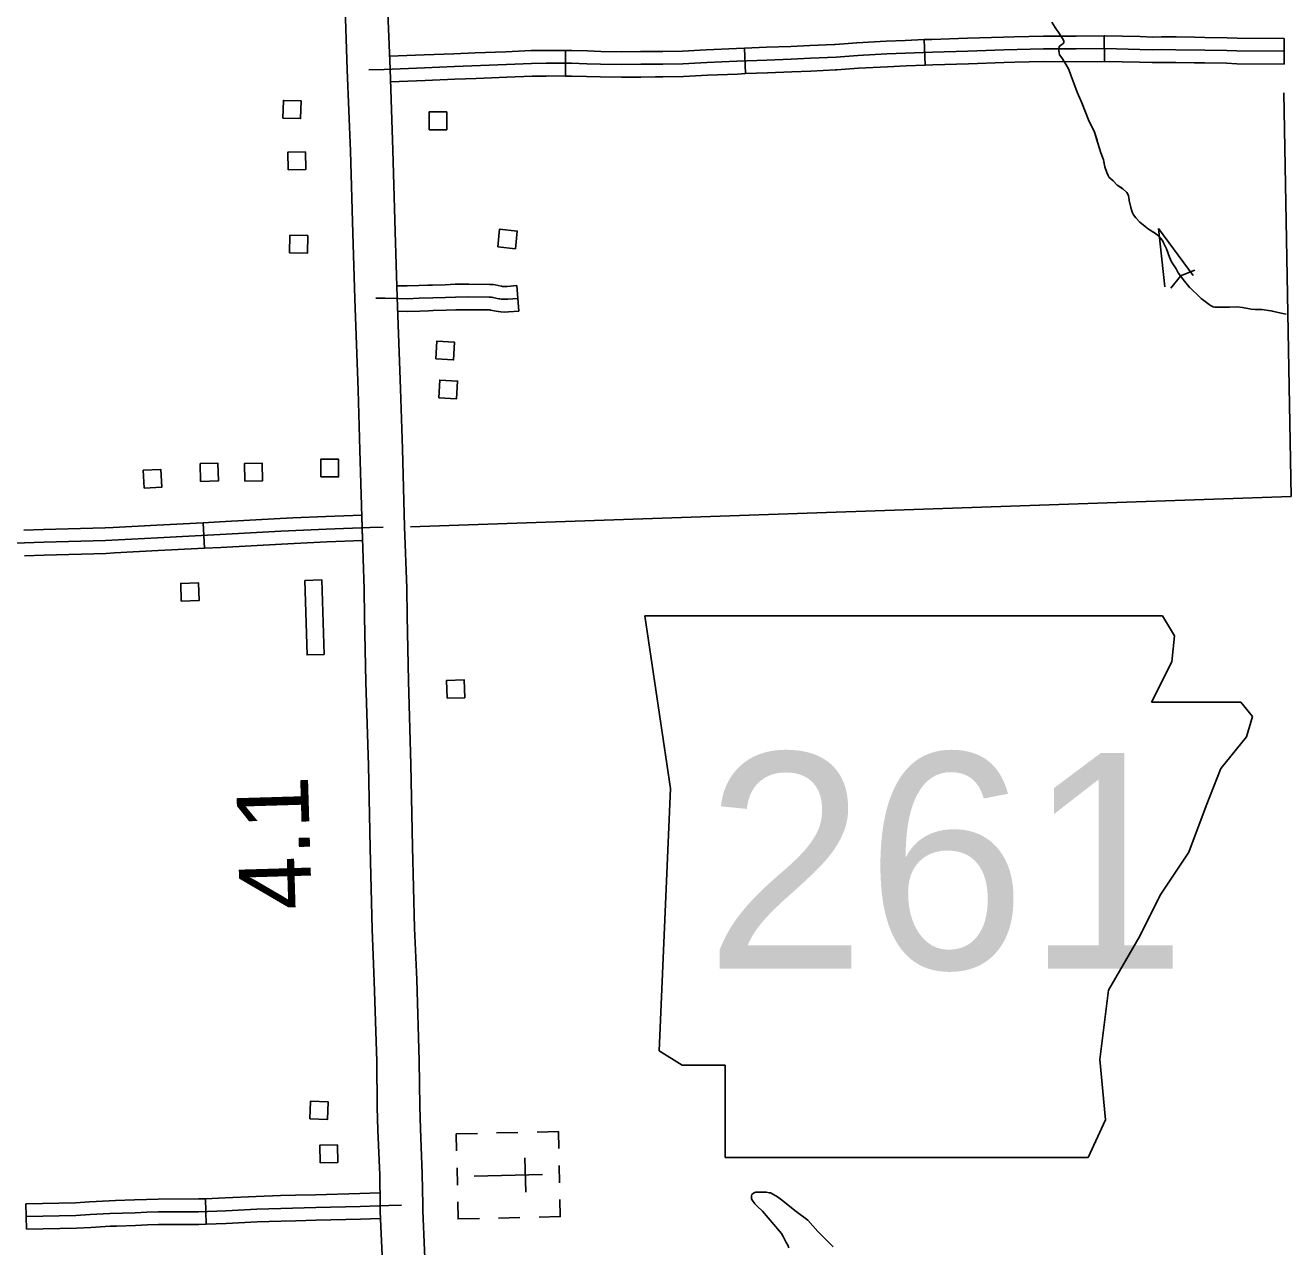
# Model space of a CAD drawing. Extents: x 1084508 to 1142749, y 1057638 to 1093403.
# Drawn here: x 1128572 to 1130896, y 1074730 to 1076982 of the extents above; entities that cross this region are included whole.
import ezdxf

# ---------------------------------------------------------------- set-up
doc = ezdxf.new("R2010")
doc.units = 0
for name, color, linetype in [('Level 10', 7, 'Continuous'), ('Level 21', 7, 'Continuous'), ('Level 31', 7, 'Continuous'), ('Level 35', 7, 'Continuous'), ('Level 43', 7, 'Continuous'), ('Level 45', 7, 'Continuous'), ('Level 48', 7, 'Continuous'), ('Level 5', 7, 'Continuous'), ('Level 56', 7, 'Continuous'), ('Level 57', 7, 'Continuous')]:
    doc.layers.add(name, color=color, linetype=linetype)

msp = doc.modelspace()

# ---------------------------------------------------------------- linework, layer by layer
at = {"layer": 'Level 10'}
for points in [[(1129165.1, 1076899.4), (1129160.8, 1077032.9), (1129154.4, 1077200.8), (1129151.9, 1077301.9)], [(1129230.4, 1077303.8), (1129232.8, 1077203.3), (1129239.2, 1077035.7), (1129244.5, 1076900.5)], [(1129179.1, 1076477.3), (1129175.4, 1076598.5), (1129171.1, 1076749.3), (1129165.1, 1076899.4)], [(1129244.5, 1076900.5), (1129249.6, 1076751.7), (1129253.9, 1076600.8), (1129257.5, 1076480.2)], [(1129192.7, 1076055.2), (1129188.9, 1076198.5), (1129185.3, 1076309.1), (1129179.1, 1076477.3)], [(1129257.5, 1076480.2), (1129263.7, 1076311.8), (1129267.3, 1076200.8), (1129271.1, 1076057.3)], [(1129192.7, 1076055.2), (1129196.9, 1075942.4), (1129197.3, 1075891.4), (1129199.8, 1075770.6), (1129204.3, 1075617.1), (1129207.5, 1075465.7), (1129211.2, 1075314.9), (1129215.3, 1075219.7), (1129219.8, 1075071.4), (1129220.7, 1074987.2), (1129222.1, 1074944.9)], [(1129222.1, 1074944.9), (1129220.7, 1074987.2), (1129219.8, 1075071.4), (1129215.3, 1075219.7), (1129211.2, 1075314.9), (1129207.5, 1075465.7), (1129204.3, 1075617.1), (1129199.8, 1075770.6), (1129197.3, 1075891.4), (1129196.9, 1075942.4), (1129192.7, 1076055.2)], [(1129271.1, 1076057.3), (1129275.3, 1075944.2), (1129275.8, 1075892.5), (1129278.3, 1075772.5), (1129282.7, 1075619), (1129285.9, 1075467.5), (1129289.6, 1075317.6), (1129293.7, 1075222.6), (1129298.2, 1075073), (1129299.1, 1074989), (1129300.5, 1074947.6)], [(1129271.1, 1076057.3), (1129275.3, 1075944.2), (1129275.8, 1075892.5), (1129278.3, 1075772.5), (1129282.7, 1075619), (1129285.9, 1075467.5), (1129289.6, 1075317.6), (1129293.7, 1075222.6), (1129298.2, 1075073), (1129299.1, 1074989), (1129300.5, 1074947.6)], [(1129222.1, 1074944.9), (1129225.2, 1074862.2), (1129226.1, 1074806)], [(1129226.1, 1074806), (1129225.2, 1074862.2), (1129222.1, 1074944.9)], [(1129300.5, 1074947.6), (1129303.6, 1074864.3), (1129304.6, 1074807.4)], [(1129300.5, 1074947.6), (1129303.6, 1074864.3), (1129304.6, 1074807.4)], [(1129242.1, 1074418.7), (1129236.8, 1074549.6), (1129232.8, 1074648), (1129226.3, 1074794.3), (1129226.1, 1074806)], [(1129304.6, 1074807.4), (1129304.8, 1074796.7), (1129311.2, 1074651.3), (1129315.3, 1074552.8), (1129320.5, 1074421.8)]]:
    msp.add_lwpolyline(points, dxfattribs=at)
at = {"layer": 'Level 21'}
for p, q in [((1129713.8, 1075893.3), (1129761.6, 1075574.7)), ((1129761.6, 1075574.7), (1129713.8, 1075893.3)), ((1130690.9, 1075856.1), (1130668.8, 1075892.8)), ((1130668.8, 1075892.8), (1130690.9, 1075856.1)), ((1130685.5, 1075808.3), (1130690.9, 1075856.1)), ((1130690.9, 1075856.1), (1130685.5, 1075808.3)), ((1130648.4, 1075734), (1130685.5, 1075808.3)), ((1130685.5, 1075808.3), (1130648.4, 1075734)), ((1130813, 1075734), (1130648.4, 1075734)), ((1130648.4, 1075734), (1130813, 1075734)), ((1130834.2, 1075707.4), (1130813, 1075734)), ((1130813, 1075734), (1130834.2, 1075707.4)), ((1130823.6, 1075670.2), (1130834.2, 1075707.4)), ((1130834.2, 1075707.4), (1130823.6, 1075670.2)), ((1130775.8, 1075611.8), (1130823.6, 1075670.2)), ((1130823.6, 1075670.2), (1130775.8, 1075611.8)), ((1130749.3, 1075542.8), (1130775.8, 1075611.8)), ((1130775.8, 1075611.8), (1130749.3, 1075542.8)), ((1129761.6, 1075574.7), (1129740.3, 1075091.4)), ((1129740.3, 1075091.4), (1129761.6, 1075574.7)), ((1130717.4, 1075457.8), (1130749.3, 1075542.8)), ((1130749.3, 1075542.8), (1130717.4, 1075457.8)), ((1130664.3, 1075378.2), (1130717.4, 1075457.8)), ((1130717.4, 1075457.8), (1130664.3, 1075378.2)), ((1130627.1, 1075303.8), (1130664.3, 1075378.2)), ((1130664.3, 1075378.2), (1130627.1, 1075303.8)), ((1130568.7, 1075202.9), (1130627.1, 1075303.8)), ((1130627.1, 1075303.8), (1130568.7, 1075202.9)), ((1130552.8, 1075075.5), (1130568.7, 1075202.9)), ((1130568.7, 1075202.9), (1130552.8, 1075075.5)), ((1129740.3, 1075091.4), (1129782.8, 1075064.9)), ((1129782.8, 1075064.9), (1129740.3, 1075091.4)), ((1130563.4, 1074964), (1130552.8, 1075075.5)), ((1130552.8, 1075075.5), (1130563.4, 1074964)), ((1129782.8, 1075064.9), (1129862.5, 1075064.9)), ((1129862.5, 1075064.9), (1129782.8, 1075064.9)), ((1129862.5, 1075064.9), (1129862.5, 1074895)), ((1129862.5, 1074895), (1129862.5, 1075064.9)), ((1130531.5, 1074895), (1130563.4, 1074964)), ((1130563.4, 1074964), (1130531.5, 1074895)), ((1129862.5, 1074895), (1130531.5, 1074895)), ((1130531.5, 1074895), (1129862.5, 1074895))]:
    msp.add_line(p, q, dxfattribs=at)
msp.add_lwpolyline([(1129713.8, 1075893.3), (1130668.8, 1075892.8)], dxfattribs=at)
msp.add_lwpolyline([(1129713.8, 1075893.3), (1130668.8, 1075892.8)], dxfattribs=at)
at = {"layer": 'Level 31'}
msp.add_line((1128899.6, 1076064.8), (1128902, 1076017.7), dxfattribs=at)
for points in [[(1129065.2, 1076073.5), (1129041.8, 1076072.4), (1128929.6, 1076066.3), (1128899.6, 1076064.8)], [(1129192, 1076078.9), (1129125.8, 1076076.4), (1129065.2, 1076073.5)], [(1129193.5, 1076031.8), (1129192.7, 1076055.2), (1129192, 1076078.9)], [(1129231.9, 1076056.3), (1129207.1, 1076055.9), (1129126.8, 1076052.9), (1129043, 1076048.9), (1128930.9, 1076042.8), (1128815.8, 1076036.9), (1128719.9, 1076031.8), (1128606.1, 1076028.7), (1128515.5, 1076025.8), (1128405, 1076022.2), (1128285, 1076018.6), (1128245.3, 1076016.4), (1128129.8, 1076012.7), (1128041.9, 1076008.9), (1127924.5, 1076005.4), (1127839.6, 1076001.7), (1127777.5, 1075999), (1127717.9, 1075995.3), (1127681.2, 1075992.8), (1127627.6, 1075990.1), (1127585.9, 1075988.6), (1127562.3, 1075987.8)], [(1128734, 1076056.2), (1128719, 1076055.4), (1128605.4, 1076052.2), (1128568.9, 1076051.1)], [(1128899.6, 1076064.8), (1128814.6, 1076060.4), (1128734, 1076056.2)], [(1128902, 1076017.7), (1128932.1, 1076019.3), (1129044.2, 1076025.4), (1129067.4, 1076026.5)], [(1129067.4, 1076026.5), (1129127.8, 1076029.4), (1129193.5, 1076031.8)], [(1128736.5, 1076009.2), (1128720.9, 1076008.3), (1128606.8, 1076005.2), (1128570.4, 1076004)], [(1128902, 1076017.7), (1128817, 1076013.4), (1128736.5, 1076009.2)]]:
    msp.add_lwpolyline(points, dxfattribs=at)
at = {"layer": 'Level 35'}
msp.add_lwpolyline([(1129979.5, 1074728.4), (1129977.5, 1074733.3), (1129974.6, 1074738.2), (1129969.1, 1074749.4), (1129966, 1074754.9), (1129962.5, 1074759), (1129930.8, 1074795.6), (1129921, 1074805.2), (1129917.2, 1074809.5), (1129912.6, 1074815.3), (1129911.2, 1074817.3), (1129910.6, 1074819), (1129910.6, 1074819.9), (1129910.6, 1074821), (1129910.6, 1074822.5), (1129910.6, 1074824.2), (1129911.4, 1074826.5), (1129914.3, 1074828.8), (1129916.9, 1074830), (1129918.7, 1074830.6), (1129921, 1074831.1), (1129927, 1074831.1), (1129931.1, 1074831.1), (1129933.7, 1074831.1), (1129938, 1074831.1), (1129943.5, 1074829.7), (1129945.5, 1074829.4), (1129951.5, 1074826.5), (1129959, 1074822.2), (1129968.5, 1074814.7), (1129990.8, 1074797.1), (1130014.4, 1074778.9), (1130033.1, 1074758.4), (1130061.1, 1074729.8)], dxfattribs=at)
at = {"layer": 'Level 43'}
for p, q in [((1130661.1, 1076606.8), (1130673.1, 1076499.7)), ((1130661.1, 1076606.8), (1130725, 1076520.1)), ((1130683.8, 1076496.9), (1130701.5, 1076519.4)), ((1130728.4, 1076530.4), (1130701.8, 1076519.7))]:
    msp.add_line(p, q, dxfattribs=at)
for points in [[(1130602.6, 1076673.4), (1130595.4, 1076680.3), (1130585.1, 1076687.2), (1130577.3, 1076694.7), (1130572.7, 1076699), (1130570.4, 1076701.3), (1130568.1, 1076704.5), (1130565.8, 1076710.5), (1130562.3, 1076720.6), (1130559.8, 1076733.3), (1130554.9, 1076746.8), (1130549.6, 1076764.5), (1130543.4, 1076784.9), (1130532.3, 1076807.2), (1130519.8, 1076838.5), (1130511, 1076858.3), (1130504.8, 1076874.9), (1130499.4, 1076889.4), (1130495.7, 1076899.9), (1130490.1, 1076909.9), (1130483, 1076921.3), (1130478.7, 1076927.4), (1130478, 1076930.6), (1130477.6, 1076935.4), (1130477.6, 1076939), (1130477.8, 1076941.7), (1130479.4, 1076943.5), (1130482.3, 1076945.8), (1130485.1, 1076947.9), (1130486.4, 1076949.7), (1130486.7, 1076952.2), (1130486.2, 1076954.2), (1130484.4, 1076957.4), (1130479.8, 1076963.8), (1130470.8, 1076977.4), (1130464.4, 1076987.6)], [(1130548, 1076769.7), (1130543.4, 1076784.9), (1130532.3, 1076807.2), (1130519.8, 1076838.5), (1130511, 1076858.3), (1130504.8, 1076874.9), (1130501.2, 1076884.6)], [(1130594.2, 1076681.1), (1130585.1, 1076687.2), (1130577.3, 1076694.7), (1130572.7, 1076699), (1130570.4, 1076701.3), (1130568.1, 1076704.5), (1130565.8, 1076710.5), (1130562.3, 1076720.6), (1130560.4, 1076730.2)], [(1130619.5, 1076626.3), (1130619.3, 1076626.6), (1130615.3, 1076632.5), (1130613.4, 1076635.8), (1130612, 1076639.5), (1130610, 1076645.7), (1130607.2, 1076658.5), (1130606.5, 1076663.9), (1130605.8, 1076667.3), (1130604.8, 1076670.2), (1130602.6, 1076673.4), (1130595.4, 1076680.3), (1130594.2, 1076681.1)], [(1130896.8, 1076449), (1130887.6, 1076450.7), (1130868.4, 1076455.4), (1130851.6, 1076457.8), (1130839.7, 1076458), (1130832.2, 1076458.6), (1130815.9, 1076461.7), (1130805.3, 1076462.5), (1130792, 1076462), (1130771.9, 1076461.9), (1130765.2, 1076462.2), (1130761.8, 1076462.9), (1130757, 1076464.9), (1130739.8, 1076478.2), (1130732.8, 1076484.9), (1130723.7, 1076493.1), (1130716.9, 1076499.9), (1130709.1, 1076509.7), (1130697.5, 1076525.1), (1130693.7, 1076532.5), (1130688.8, 1076539.9), (1130685, 1076545.6), (1130681.7, 1076554.1), (1130675.8, 1076569.3), (1130670.6, 1076580.7), (1130668.3, 1076585), (1130665, 1076589.1), (1130661.8, 1076592.7), (1130658.9, 1076595.2), (1130653.5, 1076598.8), (1130642.8, 1076606), (1130636.3, 1076611), (1130626.9, 1076618.6), (1130619.3, 1076626.6), (1130615.3, 1076632.5), (1130613.4, 1076635.8), (1130612, 1076639.5), (1130610, 1076645.7), (1130607.2, 1076658.5), (1130606.5, 1076663.9), (1130605.8, 1076667.3), (1130604.8, 1076670.2), (1130602.6, 1076673.4)], [(1130718.9, 1076497.9), (1130716.9, 1076499.9), (1130709.1, 1076509.7), (1130697.5, 1076525.1), (1130693.7, 1076532.5), (1130688.8, 1076539.9), (1130685, 1076545.6), (1130681.7, 1076554.1), (1130675.8, 1076569.3), (1130670.6, 1076580.7), (1130668.3, 1076585), (1130665, 1076589.1), (1130661.8, 1076592.7), (1130658.9, 1076595.2), (1130653.5, 1076598.8), (1130651.5, 1076600.2)], [(1130871.1, 1076454.8), (1130868.4, 1076455.4), (1130851.6, 1076457.8), (1130839.7, 1076458), (1130832.2, 1076458.6), (1130815.9, 1076461.7), (1130805.3, 1076462.5), (1130792, 1076462), (1130771.9, 1076461.9), (1130765.2, 1076462.2), (1130761.8, 1076462.9), (1130757, 1076464.9), (1130749.8, 1076470.4)]]:
    msp.add_lwpolyline(points, dxfattribs=at)
at = {"layer": 'Level 45'}
for p, q in [((1130229.1, 1076955.1), (1130231, 1076908)), ((1130561.1, 1076962.2), (1130561.7, 1076915.1)), ((1130893, 1076957.1), (1130892.6, 1076910)), ((1129567.8, 1076935.2), (1129567.7, 1076888.1)), ((1129898, 1076939.5), (1129899.9, 1076892.5)), ((1129477.9, 1076501.8), (1129482, 1076454.9)), ((1128905.5, 1074771.7), (1128903.8, 1074818.8)), ((1128573.8, 1074762.4), (1128572.9, 1074809.4))]:
    msp.add_line(p, q, dxfattribs=at)
for points in [[(1130229.1, 1076955.1), (1130193.8, 1076953.7), (1130159, 1076952.2), (1130105.1, 1076949.3), (1130065.2, 1076946.3), (1130063.5, 1076946.2)], [(1130395.2, 1076960.5), (1130375.4, 1076960), (1130309.2, 1076957.8), (1130243.5, 1076955.6), (1130229.1, 1076955.1)], [(1130561.1, 1076962.2), (1130509.2, 1076961.5), (1130448.9, 1076961.7), (1130395.2, 1076960.5)], [(1130727.5, 1076959.5), (1130693.7, 1076960.1), (1130667, 1076960.4), (1130649.9, 1076959.9), (1130627.3, 1076960.8), (1130562.2, 1076962.2), (1130561.1, 1076962.2)], [(1130893, 1076957.1), (1130806.4, 1076957.8), (1130787.8, 1076958.5), (1130746.7, 1076959.2), (1130727.5, 1076959.5)], [(1129401.2, 1076930.7), (1129362.1, 1076929.2), (1129307.1, 1076927), (1129243.6, 1076924.4)], [(1129567.8, 1076935.2), (1129536.6, 1076935.3), (1129531.6, 1076935.2), (1129504.8, 1076934.9), (1129457.9, 1076932.9), (1129401.2, 1076930.7)], [(1130892.8, 1076933.6), (1130805.9, 1076934.3), (1130787.2, 1076935), (1130746.3, 1076935.7), (1130693.4, 1076936.5), (1130667.2, 1076936.8), (1130649.8, 1076936.3), (1130626.6, 1076937.2), (1130562.1, 1076938.7), (1130509.3, 1076938), (1130449.1, 1076938.2), (1130376.1, 1076936.5), (1130309.9, 1076934.2), (1130244.4, 1076932.1), (1130194.7, 1076930.2), (1130160.1, 1076928.7), (1130106.6, 1076925.8), (1130066.6, 1076922.8), (1130019.4, 1076920.7), (1129984.1, 1076919.2), (1129939.2, 1076917.6), (1129883.9, 1076915.4), (1129828.4, 1076912.9), (1129784.3, 1076910.5), (1129747.3, 1076909.9), (1129706.6, 1076909.7), (1129671.2, 1076909.2), (1129632.5, 1076910), (1129607.4, 1076910.8), (1129579, 1076911.6), (1129536.8, 1076911.7), (1129531.9, 1076911.7)], [(1129733.3, 1076933.4), (1129706.4, 1076933.3), (1129671.3, 1076932.8), (1129633.1, 1076933.5), (1129608.1, 1076934.4), (1129579.4, 1076935.2), (1129567.8, 1076935.2)], [(1129898, 1076939.5), (1129882.9, 1076938.9), (1129827.2, 1076936.4), (1129783.5, 1076934), (1129747, 1076933.4), (1129733.3, 1076933.4)], [(1130063.5, 1076946.2), (1130018.4, 1076944.2), (1129983.2, 1076942.7), (1129938.3, 1076941.1), (1129898, 1076939.5)], [(1129531.9, 1076911.7), (1129505.4, 1076911.3), (1129458.9, 1076909.4), (1129363, 1076905.7), (1129308.1, 1076903.4), (1129233.2, 1076900.4), (1129205.3, 1076899.2)], [(1130231, 1076908), (1130195.7, 1076906.6), (1130161.3, 1076905.2), (1130108.1, 1076902.3), (1130068, 1076899.3), (1130065.6, 1076899.2)], [(1130396.2, 1076913.4), (1130376.8, 1076913), (1130310.7, 1076910.7), (1130245.2, 1076908.6), (1130231, 1076908)], [(1130561.7, 1076915.1), (1130509.4, 1076914.4), (1130449.3, 1076914.6), (1130396.2, 1076913.4)], [(1130726.7, 1076912.4), (1130693.1, 1076913), (1130667.4, 1076913.3), (1130649.7, 1076912.8), (1130625.9, 1076913.7), (1130562, 1076915.1), (1130561.7, 1076915.1)], [(1130892.6, 1076910), (1130805.3, 1076910.8), (1130786.6, 1076911.5), (1130745.9, 1076912.1), (1130726.7, 1076912.4)], [(1129403, 1076883.6), (1129364, 1076882.1), (1129309, 1076879.9), (1129245.3, 1076877.3)], [(1129567.7, 1076888.1), (1129536.9, 1076888.2), (1129532.2, 1076888.1), (1129506.1, 1076887.8), (1129459.8, 1076885.8), (1129403, 1076883.6)], [(1129733.5, 1076886.3), (1129706.9, 1076886.2), (1129671.2, 1076885.7), (1129631.9, 1076886.4), (1129606.7, 1076887.3), (1129578.7, 1076888.1), (1129567.7, 1076888.1)], [(1129899.9, 1076892.5), (1129884.9, 1076891.8), (1129829.6, 1076889.4), (1129785.1, 1076886.9), (1129747.5, 1076886.3), (1129733.5, 1076886.3)], [(1130065.6, 1076899.2), (1130020.4, 1076897.1), (1129985, 1076895.7), (1129940.1, 1076894.1), (1129899.9, 1076892.5)], [(1129313.9, 1076502.4), (1129297.6, 1076501.9), (1129276.1, 1076501.3), (1129256.9, 1076501.6)], [(1129477.9, 1076501.8), (1129460.3, 1076500.3), (1129455.8, 1076500.1), (1129451.8, 1076500.4), (1129450.1, 1076500.6), (1129449.3, 1076500.7), (1129438.4, 1076503), (1129434.5, 1076503.7), (1129430.9, 1076504), (1129427.7, 1076504.1), (1129389.7, 1076504.4), (1129364.4, 1076504.2), (1129345.9, 1076503.5), (1129322.3, 1076502.7), (1129313.9, 1076502.4)], [(1129479.9, 1076478.3), (1129461.7, 1076476.8), (1129455.4, 1076476.6), (1129450.1, 1076476.9), (1129447, 1076477.2), (1129444.7, 1076477.6), (1129433.9, 1076479.9), (1129431.4, 1076480.3), (1129429.7, 1076480.5), (1129427.3, 1076480.5), (1129389.7, 1076480.8), (1129365, 1076480.7), (1129346.8, 1076479.9), (1129323.1, 1076479.1), (1129298.3, 1076478.4), (1129276.2, 1076477.7), (1129259, 1076478), (1129235.3, 1076478.4), (1129218.3, 1076478.8)], [(1129315.3, 1076455.3), (1129299, 1076454.8), (1129276.4, 1076454.2), (1129258.4, 1076454.5)], [(1129482, 1076454.9), (1129463, 1076453.2), (1129454.9, 1076453), (1129448.4, 1076453.5), (1129444, 1076453.8), (1129440.2, 1076454.5), (1129429.4, 1076456.8), (1129428.4, 1076457), (1129427, 1076457), (1129389.7, 1076457.3), (1129365.5, 1076457.1), (1129347.7, 1076456.4), (1129323.8, 1076455.6), (1129315.3, 1076455.3)], [(1128572.9, 1074809.4), (1128664.2, 1074811.3), (1128690, 1074812.9), (1128726.3, 1074814.9), (1128738.2, 1074815.4)], [(1128738.2, 1074815.4), (1128773.3, 1074816.6), (1128795.2, 1074817.5), (1128816.7, 1074818.2), (1128890.9, 1074818.3), (1128903.8, 1074818.8)], [(1128903.8, 1074818.8), (1128940.4, 1074820.1), (1128997.6, 1074822.9), (1129042.1, 1074824.4), (1129069.7, 1074825)], [(1129069.7, 1074825), (1129106.8, 1074826), (1129188.4, 1074828.3), (1129225.7, 1074829.3)], [(1128573.4, 1074785.9), (1128665.1, 1074787.7), (1128691.4, 1074789.4), (1128727.4, 1074791.4), (1128774.2, 1074793), (1128796.1, 1074794), (1128817.1, 1074794.7), (1128891.4, 1074794.8), (1128941.4, 1074796.6), (1128998.6, 1074799.4), (1129042.8, 1074800.8), (1129107.4, 1074802.4), (1129189.1, 1074804.7), (1129242, 1074806.2), (1129265.3, 1074806.7)], [(1128573.8, 1074762.4), (1128666.1, 1074764.2), (1128692.8, 1074765.9), (1128728.5, 1074767.9), (1128739.8, 1074768.3)], [(1128739.8, 1074768.3), (1128775.1, 1074769.5), (1128797, 1074770.4), (1128817.5, 1074771.1), (1128891.8, 1074771.2), (1128905.5, 1074771.7)], [(1128905.5, 1074771.7), (1128942.4, 1074773), (1128999.6, 1074775.9), (1129043.5, 1074777.3), (1129070.8, 1074778)], [(1129070.8, 1074778), (1129108, 1074778.9), (1129189.7, 1074781.2), (1129226.8, 1074782.2)]]:
    msp.add_lwpolyline(points, dxfattribs=at)
at = {"layer": 'Level 5'}
for points in [[(1130892.3, 1076856.8), (1130906, 1076113)], [(1130906, 1076113), (1129282, 1076057)]]:
    msp.add_lwpolyline(points, dxfattribs=at)
at = {"layer": 'Level 56'}
for points in [[(1129046.7, 1076810.4), (1129047.6, 1076843.1), (1129080.3, 1076842.2), (1129079.4, 1076809.5)], [(1129316.2, 1076789.2), (1129316.2, 1076821.9), (1129348.9, 1076821.9), (1129348.9, 1076789.2)], [(1129056.3, 1076715), (1129055.6, 1076747.6), (1129088.4, 1076748.3), (1129089, 1076715.6)], [(1129442.8, 1076573), (1129446.1, 1076605.6), (1129478.7, 1076602.3), (1129475.4, 1076569.8)], [(1129059.2, 1076562), (1129059.8, 1076594.7), (1129092.6, 1076594.1), (1129092, 1076561.4)], [(1129328.7, 1076366.7), (1129330.6, 1076399.4), (1129363.3, 1076397.5), (1129361.4, 1076364.9)], [(1129334.4, 1076294.9), (1129336, 1076327.5), (1129368.8, 1076325.9), (1129367.1, 1076293.3)], [(1128790.7, 1076128.6), (1128789.3, 1076161.3), (1128822, 1076162.7), (1128823.5, 1076130.1)], [(1128895, 1076141), (1128894.4, 1076173.7), (1128927.1, 1076174.3), (1128927.8, 1076141.7)], [(1128976.5, 1076141.1), (1128975.7, 1076173.8), (1129008.4, 1076174.6), (1129009.3, 1076142)], [(1129116.6, 1076149.2), (1129116.6, 1076181.8), (1129149.4, 1076181.8), (1129149.4, 1076149.2)], [(1128859.4, 1075920.2), (1128858.4, 1075952.9), (1128891.1, 1075954), (1128892.2, 1075921.3)], [(1129087.4, 1075958.3), (1129118.7, 1075959.2), (1129122.8, 1075822), (1129091.4, 1075821)], [(1129349.4, 1075741.1), (1129348.4, 1075773.8), (1129381.1, 1075774.9), (1129382.2, 1075742.2)], [(1129096.6, 1074965.7), (1129097.5, 1074998.3), (1129130.2, 1074997.4), (1129129.3, 1074964.8)], [(1129115.2, 1074884.7), (1129114.6, 1074917.4), (1129147.4, 1074918), (1129148, 1074885.3)]]:
    msp.add_lwpolyline(points, close=True, dxfattribs=at)
at = {"layer": 'Level 57'}
for p, q in [((1129479.8, 1074940.9), (1129440.6, 1074940)), ((1129493, 1074894.1), (1129494.4, 1074831.1)), ((1129367.8, 1074875.4), (1129368.5, 1074844)), ((1129525.1, 1074863.4), (1129399.5, 1074860.6)), ((1129462.3, 1074862), (1129462.3, 1074862)), ((1129462.3, 1074862), (1129462.3, 1074862)), ((1129556.8, 1074848.3), (1129556.1, 1074879.7)), ((1129464.1, 1074783.6), (1129444.2, 1074783.1)), ((1129464.1, 1074783.6), (1129483.4, 1074784))]:
    msp.add_line(p, q, dxfattribs=at)
for points in [[(1129367.1, 1074906.9), (1129366.4, 1074938.3), (1129405.6, 1074939.2)], [(1129555.4, 1074911.2), (1129554.6, 1074942.6), (1129515.4, 1074941.7)], [(1129557.5, 1074817.1), (1129558.2, 1074785.7), (1129519, 1074784.8)], [(1129409.2, 1074782.3), (1129369.9, 1074781.4), (1129369.2, 1074812.8)]]:
    msp.add_lwpolyline(points, dxfattribs=at)

# ---------------------------------------------------------------- texts
at = {"layer": 'Level 21'}
msp.add_text('261', height=397.75, dxfattribs=at).set_placement((1129825.6, 1075242.5))
at = {"layer": 'Level 48'}
msp.add_text('4.1', height=132.58, rotation=91.6993, dxfattribs=at).set_placement((1129100.2, 1075352.9))

doc.saveas('drawing.dxf')
